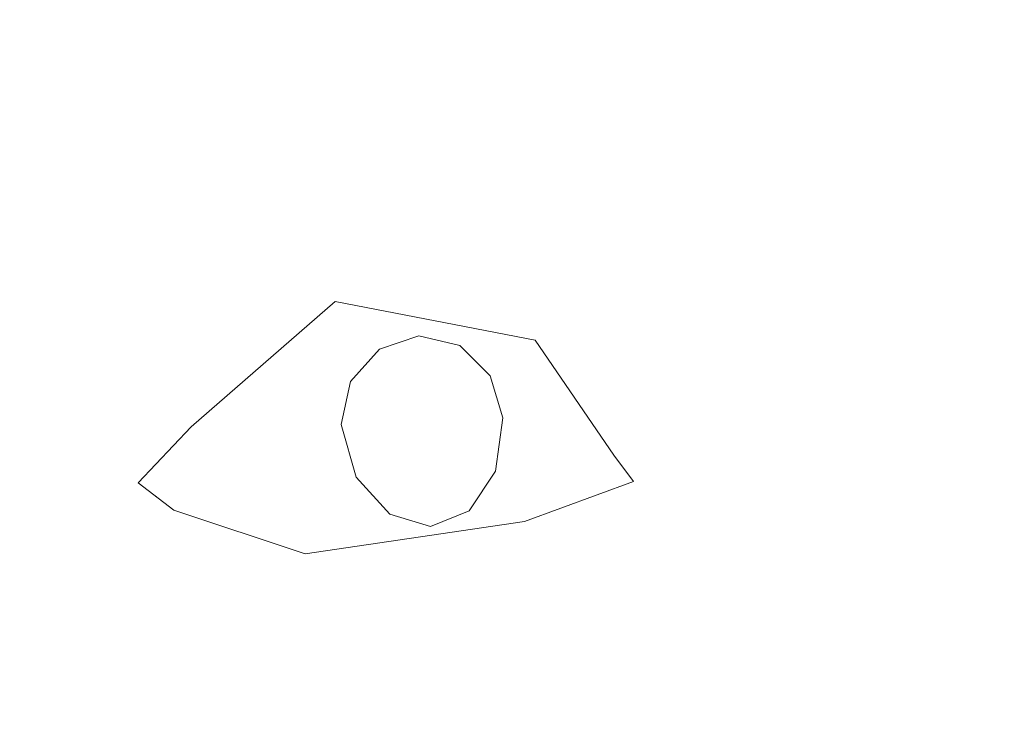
# Model space of a CAD drawing. Header units: millimetres. Extents: x 0 to 650, y -1 to 707.
# Tile 310 of 348: x 505.856 to 506.349, y 459.221 to 459.576. Entities that reach past the tile are written whole.
import ezdxf
from ezdxf.xclip import XClip

# ---------------------------------------------------------------- set-up
doc = ezdxf.new("R2010")
doc.units = ezdxf.units.MM
doc.header["$MEASUREMENT"] = 0
doc.header["$XCLIPFRAME"] = 0
doc.linetypes.add('Wipeout_Contour', pattern=[1000, 0, -1000])
doc.layers.add('Interior - Mobiliário .ARQ', color=7, linetype='Continuous')

# ---------------------------------------------------------------- blocks, each defined once
blk = doc.blocks.new('Desenho_5_5', base_point=(26.09266, 442.80587))
at = {"color": 254, "linetype": 'Wipeout_Contour', "lineweight": 0, "ltscale": 2051.715042}
blk.add_wipeout([(506.34747, 459.70798), (506.3404, 459.5405), (506.3495, 459.70827)], dxfattribs=at).dxf.layer = 'Interior - Mobiliário .ARQ'
at = {"color": 254, "linetype": 'Wipeout_Contour', "lineweight": 0, "ltscale": 2051.155449}
blk.add_wipeout([(506.25959, 459.5524), (506.17311, 459.54761), (506.28042, 459.48996)], dxfattribs=at).dxf.layer = 'Interior - Mobiliário .ARQ'
at = {"color": 254, "linetype": 'Wipeout_Contour', "lineweight": 0, "ltscale": 2050.086602}
blk.add_wipeout([(506.11427, 459.4157), (506.15356, 459.35824), (506.16106, 459.36593)], dxfattribs=at).dxf.layer = 'Interior - Mobiliário .ARQ'
at = {"color": 254, "linetype": 'Wipeout_Contour', "lineweight": 0, "ltscale": 2050.344186}
blk.add_wipeout([(506.05337, 459.37425), (506.03719, 459.38614), (506.03502, 459.37347)], dxfattribs=at).dxf.layer = 'Interior - Mobiliário .ARQ'
at = {"color": 254, "linetype": 'Wipeout_Contour', "lineweight": 0, "ltscale": 2050.235556}
blk.add_wipeout([(506.17752, 459.32298), (506.2335, 459.30222), (506.23984, 459.36653)], dxfattribs=at).dxf.layer = 'Interior - Mobiliário .ARQ'
at = {"color": 254, "linetype": 'Wipeout_Contour', "lineweight": 0, "ltscale": 2049.780904}
blk.add_wipeout([(505.87139, 459.31909), (505.82811, 459.24111), (505.92686, 459.2743)], dxfattribs=at).dxf.layer = 'Interior - Mobiliário .ARQ'
at = {"color": 254, "linetype": 'Wipeout_Contour', "lineweight": 0, "ltscale": 2049.722331}
blk.add_wipeout([(505.97719, 459.22691), (506.04365, 459.03102), (506.1652, 459.05956)], dxfattribs=at).dxf.layer = 'Interior - Mobiliário .ARQ'
at = {"color": 254, "linetype": 'Wipeout_Contour', "lineweight": 0, "ltscale": 2051.00314}
blk.add_wipeout([(506.20277, 459.73679), (506.17311, 459.54761), (506.25959, 459.5524)], dxfattribs=at).dxf.layer = 'Interior - Mobiliário .ARQ'
at = {"color": 254, "linetype": 'Wipeout_Contour', "lineweight": 0, "ltscale": 2050.808219}
blk.add_wipeout([(506.28042, 459.48996), (506.24244, 459.47619), (506.28029, 459.44461)], dxfattribs=at).dxf.layer = 'Interior - Mobiliário .ARQ'
at = {"color": 254, "linetype": 'Wipeout_Contour', "lineweight": 0, "ltscale": 2049.968544}
blk.add_wipeout([(505.81732, 459.37558), (505.81678, 459.30487), (505.87139, 459.31909)], dxfattribs=at).dxf.layer = 'Interior - Mobiliário .ARQ'
at = {"color": 254, "linetype": 'Wipeout_Contour', "lineweight": 0, "ltscale": 2050.86244}
blk.add_wipeout([(506.0386, 459.36085), (506.05337, 459.37425), (506.03502, 459.37347)], dxfattribs=at).dxf.layer = 'Interior - Mobiliário .ARQ'
at = {"color": 254, "linetype": 'Wipeout_Contour', "lineweight": 0, "ltscale": 2051.085676}
blk.add_wipeout([(506.23984, 459.36653), (506.19729, 459.3633), (506.17752, 459.32298)], dxfattribs=at).dxf.layer = 'Interior - Mobiliário .ARQ'
at = {"color": 254, "linetype": 'Wipeout_Contour', "lineweight": 0, "ltscale": 2050.08876}
blk.add_wipeout([(505.91575, 459.34428), (505.92686, 459.2743), (505.93362, 459.33071)], dxfattribs=at).dxf.layer = 'Interior - Mobiliário .ARQ'
at = {"color": 254, "linetype": 'Wipeout_Contour', "lineweight": 0, "ltscale": 2051.109088}
blk.add_wipeout([(506.3404, 459.5405), (506.25959, 459.5524), (506.33954, 459.48746)], dxfattribs=at).dxf.layer = 'Interior - Mobiliário .ARQ'
at = {"color": 254, "linetype": 'Wipeout_Contour', "lineweight": 0, "ltscale": 2050.931094}
blk.add_wipeout([(506.15532, 459.47032), (506.24244, 459.47619), (506.16822, 459.50617)], dxfattribs=at).dxf.layer = 'Interior - Mobiliário .ARQ'
at = {"color": 254, "linetype": 'Wipeout_Contour', "lineweight": 0, "ltscale": 2049.890172}
blk.add_wipeout([(505.81732, 459.37558), (505.88458, 459.42489), (505.87309, 459.4505)], dxfattribs=at).dxf.layer = 'Interior - Mobiliário .ARQ'
at = {"color": 254, "linetype": 'Wipeout_Contour', "lineweight": 0, "ltscale": 2050.64608}
blk.add_wipeout([(506.16106, 459.36593), (506.1816, 459.40638), (506.13725, 459.44744)], dxfattribs=at).dxf.layer = 'Interior - Mobiliário .ARQ'
at = {"color": 254, "linetype": 'Wipeout_Contour', "lineweight": 0, "ltscale": 2050.1403}
blk.add_wipeout([(505.93611, 459.37619), (505.91575, 459.34428), (505.94227, 459.37233)], dxfattribs=at).dxf.layer = 'Interior - Mobiliário .ARQ'
at = {"color": 254, "linetype": 'Wipeout_Contour', "lineweight": 0, "ltscale": 2050.233133}
blk.add_wipeout([(506.04665, 459.35196), (506.05337, 459.37425), (506.0386, 459.36085)], dxfattribs=at).dxf.layer = 'Interior - Mobiliário .ARQ'
at = {"color": 254, "linetype": 'Wipeout_Contour', "lineweight": 0, "ltscale": 2049.51956}
blk.add_wipeout([(505.9993, 459.30872), (505.93362, 459.33071), (505.99526, 459.30496)], dxfattribs=at).dxf.layer = 'Interior - Mobiliário .ARQ'
at = {"color": 254, "linetype": 'Wipeout_Contour', "lineweight": 0, "ltscale": 2051.047314}
blk.add_wipeout([(506.33954, 459.48746), (506.25959, 459.5524), (506.28042, 459.48996)], dxfattribs=at).dxf.layer = 'Interior - Mobiliário .ARQ'
at = {"color": 254, "linetype": 'Wipeout_Contour', "lineweight": 0, "ltscale": 2051.228636}
blk.add_wipeout([(506.17311, 459.54761), (506.16822, 459.50617), (506.24244, 459.47619)], dxfattribs=at).dxf.layer = 'Interior - Mobiliário .ARQ'
at = {"color": 254, "linetype": 'Wipeout_Contour', "lineweight": 0, "ltscale": 2050.746437}
blk.add_wipeout([(506.13725, 459.44744), (506.11294, 459.42071), (506.16106, 459.36593)], dxfattribs=at).dxf.layer = 'Interior - Mobiliário .ARQ'
at = {"color": 254, "linetype": 'Wipeout_Contour', "lineweight": 0, "ltscale": 2050.031118}
blk.add_wipeout([(505.92846, 459.39479), (505.88458, 459.42489), (505.90659, 459.37422)], dxfattribs=at).dxf.layer = 'Interior - Mobiliário .ARQ'
at = {"color": 254, "linetype": 'Wipeout_Contour', "lineweight": 0, "ltscale": 2049.943454}
blk.add_wipeout([(506.05337, 459.37425), (506.04665, 459.35196), (506.05642, 459.34896)], dxfattribs=at).dxf.layer = 'Interior - Mobiliário .ARQ'
at = {"color": 254, "linetype": 'Wipeout_Contour', "lineweight": 0, "ltscale": 2049.791539}
blk.add_wipeout([(505.87139, 459.31909), (505.92686, 459.2743), (505.91575, 459.34428)], dxfattribs=at).dxf.layer = 'Interior - Mobiliário .ARQ'
at = {"color": 254, "linetype": 'Wipeout_Contour', "lineweight": 0, "ltscale": 2049.820064}
blk.add_wipeout([(506.10891, 459.29677), (506.10763, 459.31962), (505.99526, 459.30496)], dxfattribs=at).dxf.layer = 'Interior - Mobiliário .ARQ'
at = {"color": 254, "linetype": 'Wipeout_Contour', "lineweight": 0, "ltscale": 2051.753324}
blk.add_wipeout([(506.20277, 459.73679), (506.25959, 459.5524), (506.34747, 459.70798)], dxfattribs=at).dxf.layer = 'Interior - Mobiliário .ARQ'
at = {"color": 254, "linetype": 'Wipeout_Contour', "lineweight": 0, "ltscale": 2050.718687}
blk.add_wipeout([(506.28042, 459.48996), (506.17311, 459.54761), (506.24244, 459.47619)], dxfattribs=at).dxf.layer = 'Interior - Mobiliário .ARQ'
at = {"color": 254, "linetype": 'Wipeout_Contour', "lineweight": 0, "ltscale": 2049.725472}
blk.add_wipeout([(505.90659, 459.37422), (505.87139, 459.31909), (505.91575, 459.34428)], dxfattribs=at).dxf.layer = 'Interior - Mobiliário .ARQ'
at = {"color": 254, "linetype": 'Wipeout_Contour', "lineweight": 0, "ltscale": 2050.306334}
blk.add_wipeout([(506.05337, 459.37425), (506.05642, 459.34896), (506.06571, 459.35276)], dxfattribs=at).dxf.layer = 'Interior - Mobiliário .ARQ'
at = {"color": 254, "linetype": 'Wipeout_Contour', "lineweight": 0, "ltscale": 2050.713157}
blk.add_wipeout([(505.99526, 459.30496), (505.99276, 459.26304), (506.10891, 459.29677)], dxfattribs=at).dxf.layer = 'Interior - Mobiliário .ARQ'
at = {"color": 254, "linetype": 'Wipeout_Contour', "lineweight": 0, "ltscale": 2050.814077}
blk.add_wipeout([(506.25959, 459.5524), (506.3404, 459.5405), (506.34747, 459.70798)], dxfattribs=at).dxf.layer = 'Interior - Mobiliário .ARQ'
at = {"color": 254, "linetype": 'Wipeout_Contour', "lineweight": 0, "ltscale": 2051.149804}
blk.add_wipeout([(506.28029, 459.44461), (506.33772, 459.44283), (506.28042, 459.48996)], dxfattribs=at).dxf.layer = 'Interior - Mobiliário .ARQ'
at = {"color": 254, "linetype": 'Wipeout_Contour', "lineweight": 0, "ltscale": 2049.805137}
blk.add_wipeout([(505.94227, 459.37233), (505.91575, 459.34428), (505.93362, 459.33071)], dxfattribs=at).dxf.layer = 'Interior - Mobiliário .ARQ'
at = {"color": 254, "linetype": 'Wipeout_Contour', "lineweight": 0, "ltscale": 2050.217043}
blk.add_wipeout([(506.05337, 459.37425), (506.06571, 459.35276), (506.072, 459.36232)], dxfattribs=at).dxf.layer = 'Interior - Mobiliário .ARQ'
at = {"color": 254, "linetype": 'Wipeout_Contour', "lineweight": 0, "ltscale": 2050.154561}
blk.add_wipeout([(505.81678, 459.30487), (505.82811, 459.24111), (505.87139, 459.31909)], dxfattribs=at).dxf.layer = 'Interior - Mobiliário .ARQ'
at = {"color": 254, "linetype": 'Wipeout_Contour', "lineweight": 0, "ltscale": 2050.552022}
blk.add_wipeout([(505.99276, 459.26304), (505.97719, 459.22691), (506.09946, 459.25689)], dxfattribs=at).dxf.layer = 'Interior - Mobiliário .ARQ'
at = {"color": 254, "linetype": 'Wipeout_Contour', "lineweight": 0, "ltscale": 2051.117534}
blk.add_wipeout([(506.28042, 459.48996), (506.33772, 459.44283), (506.33954, 459.48746)], dxfattribs=at).dxf.layer = 'Interior - Mobiliário .ARQ'
at = {"color": 254, "linetype": 'Wipeout_Contour', "lineweight": 0, "ltscale": 2049.651017}
blk.add_wipeout([(505.93611, 459.37619), (505.92846, 459.39479), (505.90659, 459.37422)], dxfattribs=at).dxf.layer = 'Interior - Mobiliário .ARQ'
at = {"color": 254, "linetype": 'Wipeout_Contour', "lineweight": 0, "ltscale": 2050.384189}
blk.add_wipeout([(506.05337, 459.37425), (506.072, 459.36232), (506.0738, 459.37506)], dxfattribs=at).dxf.layer = 'Interior - Mobiliário .ARQ'
at = {"color": 254, "linetype": 'Wipeout_Contour', "lineweight": 0, "ltscale": 2049.656691}
blk.add_wipeout([(506.09946, 459.25689), (506.10891, 459.29677), (505.99276, 459.26304)], dxfattribs=at).dxf.layer = 'Interior - Mobiliário .ARQ'
at = {"color": 254, "linetype": 'Wipeout_Contour', "lineweight": 0, "ltscale": 2049.29466}
blk.add_wipeout([(505.80052, 458.96558), (505.90549, 459.02453), (505.82811, 459.24111)], dxfattribs=at).dxf.layer = 'Interior - Mobiliário .ARQ'
at = {"color": 254, "linetype": 'Wipeout_Contour', "lineweight": 0, "ltscale": 2051.517565}
blk.add_wipeout([(506.39614, 459.48631), (506.41867, 459.54738), (506.3404, 459.5405)], dxfattribs=at).dxf.layer = 'Interior - Mobiliário .ARQ'
at = {"color": 254, "linetype": 'Wipeout_Contour', "lineweight": 0, "ltscale": 2050.395008}
blk.add_wipeout([(506.23984, 459.36653), (506.28745, 459.37723), (506.28029, 459.44461)], dxfattribs=at).dxf.layer = 'Interior - Mobiliário .ARQ'
at = {"color": 254, "linetype": 'Wipeout_Contour', "lineweight": 0, "ltscale": 2049.858143}
blk.add_wipeout([(506.05337, 459.37425), (506.0738, 459.37506), (506.07072, 459.38758)], dxfattribs=at).dxf.layer = 'Interior - Mobiliário .ARQ'
at = {"color": 254, "linetype": 'Wipeout_Contour', "lineweight": 0, "ltscale": 2050.493265}
blk.add_wipeout([(505.90659, 459.37422), (505.91575, 459.34428), (505.93611, 459.37619)], dxfattribs=at).dxf.layer = 'Interior - Mobiliário .ARQ'
at = {"color": 254, "linetype": 'Wipeout_Contour', "lineweight": 0, "ltscale": 2050.827951}
blk.add_wipeout([(506.16896, 459.33702), (506.10763, 459.31962), (506.10891, 459.29677)], dxfattribs=at).dxf.layer = 'Interior - Mobiliário .ARQ'
at = {"color": 254, "linetype": 'Wipeout_Contour', "lineweight": 0, "ltscale": 2049.505438}
blk.add_wipeout([(505.99526, 459.30496), (505.92686, 459.2743), (505.99276, 459.26304)], dxfattribs=at).dxf.layer = 'Interior - Mobiliário .ARQ'
at = {"color": 254, "linetype": 'Wipeout_Contour', "lineweight": 0, "ltscale": 2049.895609}
blk.add_wipeout([(505.82811, 459.24111), (505.90549, 459.02453), (505.97719, 459.22691)], dxfattribs=at).dxf.layer = 'Interior - Mobiliário .ARQ'
at = {"color": 254, "linetype": 'Wipeout_Contour', "lineweight": 0, "ltscale": 2051.352721}
blk.add_wipeout([(506.33954, 459.48746), (506.39614, 459.48631), (506.3404, 459.5405)], dxfattribs=at).dxf.layer = 'Interior - Mobiliário .ARQ'
at = {"color": 254, "linetype": 'Wipeout_Contour', "lineweight": 0, "ltscale": 2051.363227}
blk.add_wipeout([(506.28029, 459.44461), (506.23667, 459.4236), (506.23984, 459.36653)], dxfattribs=at).dxf.layer = 'Interior - Mobiliário .ARQ'
at = {"color": 254, "linetype": 'Wipeout_Contour', "lineweight": 0, "ltscale": 2050.427968}
blk.add_wipeout([(506.05337, 459.37425), (506.07072, 459.38758), (506.06337, 459.39655)], dxfattribs=at).dxf.layer = 'Interior - Mobiliário .ARQ'
at = {"color": 254, "linetype": 'Wipeout_Contour', "lineweight": 0, "ltscale": 2050.305411}
blk.add_wipeout([(506.10891, 459.29677), (506.17752, 459.32298), (506.16896, 459.33702)], dxfattribs=at).dxf.layer = 'Interior - Mobiliário .ARQ'
at = {"color": 254, "linetype": 'Wipeout_Contour', "lineweight": 0, "ltscale": 2050.33208}
blk.add_wipeout([(505.93362, 459.33071), (505.92686, 459.2743), (505.99526, 459.30496)], dxfattribs=at).dxf.layer = 'Interior - Mobiliário .ARQ'
at = {"color": 254, "linetype": 'Wipeout_Contour', "lineweight": 0, "ltscale": 2049.307755}
blk.add_wipeout([(505.90549, 459.02453), (506.04365, 459.03102), (505.97719, 459.22691)], dxfattribs=at).dxf.layer = 'Interior - Mobiliário .ARQ'
at = {"color": 254, "linetype": 'Wipeout_Contour', "lineweight": 0, "ltscale": 2051.361582}
blk.add_wipeout([(506.3404, 459.5405), (506.41867, 459.54738), (506.50411, 459.72728)], dxfattribs=at).dxf.layer = 'Interior - Mobiliário .ARQ'
at = {"color": 254, "linetype": 'Wipeout_Contour', "lineweight": 0, "ltscale": 2050.75247}
blk.add_wipeout([(506.15532, 459.47032), (506.23667, 459.4236), (506.28029, 459.44461)], dxfattribs=at).dxf.layer = 'Interior - Mobiliário .ARQ'
at = {"color": 254, "linetype": 'Wipeout_Contour', "lineweight": 0, "ltscale": 2051.030671}
blk.add_wipeout([(506.05337, 459.37425), (506.06337, 459.39655), (506.05353, 459.39947)], dxfattribs=at).dxf.layer = 'Interior - Mobiliário .ARQ'
at = {"color": 254, "linetype": 'Wipeout_Contour', "lineweight": 0, "ltscale": 2050.657867}
blk.add_wipeout([(506.28512, 459.33543), (506.28745, 459.37723), (506.23984, 459.36653)], dxfattribs=at).dxf.layer = 'Interior - Mobiliário .ARQ'
at = {"color": 254, "linetype": 'Wipeout_Contour', "lineweight": 0, "ltscale": 2049.546536}
blk.add_wipeout([(505.82811, 459.24111), (505.97719, 459.22691), (505.92686, 459.2743)], dxfattribs=at).dxf.layer = 'Interior - Mobiliário .ARQ'
at = {"color": 254, "linetype": 'Wipeout_Contour', "lineweight": 0, "ltscale": 2052.301067}
blk.add_wipeout([(506.35143, 459.70785), (506.3404, 459.5405), (506.50411, 459.72728)], dxfattribs=at).dxf.layer = 'Interior - Mobiliário .ARQ'
at = {"color": 254, "linetype": 'Wipeout_Contour', "lineweight": 0, "ltscale": 2051.002757}
blk.add_wipeout([(506.28029, 459.44461), (506.24244, 459.47619), (506.15532, 459.47032)], dxfattribs=at).dxf.layer = 'Interior - Mobiliário .ARQ'
at = {"color": 254, "linetype": 'Wipeout_Contour', "lineweight": 0, "ltscale": 2050.275671}
blk.add_wipeout([(506.05337, 459.37425), (506.05353, 459.39947), (506.04406, 459.39567)], dxfattribs=at).dxf.layer = 'Interior - Mobiliário .ARQ'
at = {"color": 254, "linetype": 'Wipeout_Contour', "lineweight": 0, "ltscale": 2051.027967}
blk.add_wipeout([(506.23984, 459.36653), (506.2335, 459.30222), (506.28512, 459.33543)], dxfattribs=at).dxf.layer = 'Interior - Mobiliário .ARQ'
at = {"color": 254, "linetype": 'Wipeout_Contour', "lineweight": 0, "ltscale": 2049.919137}
blk.add_wipeout([(505.92686, 459.2743), (505.97719, 459.22691), (505.99276, 459.26304)], dxfattribs=at).dxf.layer = 'Interior - Mobiliário .ARQ'
at = {"color": 254, "linetype": 'Wipeout_Contour', "lineweight": 0, "ltscale": 2050.2599}
blk.add_wipeout([(505.99306, 459.45588), (506.13725, 459.44744), (506.15532, 459.47032)], dxfattribs=at).dxf.layer = 'Interior - Mobiliário .ARQ'
at = {"color": 254, "linetype": 'Wipeout_Contour', "lineweight": 0, "ltscale": 2050.607692}
blk.add_wipeout([(506.1816, 459.40638), (506.19729, 459.3633), (506.23984, 459.36653)], dxfattribs=at).dxf.layer = 'Interior - Mobiliário .ARQ'
at = {"color": 254, "linetype": 'Wipeout_Contour', "lineweight": 0, "ltscale": 2050.470309}
blk.add_wipeout([(506.05337, 459.37425), (506.04406, 459.39567), (506.03719, 459.38614)], dxfattribs=at).dxf.layer = 'Interior - Mobiliário .ARQ'
at = {"color": 254, "linetype": 'Wipeout_Contour', "lineweight": 0, "ltscale": 2051.439516}
blk.add_wipeout([(506.33605, 459.38896), (506.28745, 459.37723), (506.28512, 459.33543)], dxfattribs=at).dxf.layer = 'Interior - Mobiliário .ARQ'
at = {"color": 254, "linetype": 'Wipeout_Contour', "lineweight": 0, "ltscale": 2050.535936}
blk.add_wipeout([(506.09946, 459.25689), (506.2335, 459.30222), (506.17752, 459.32298)], dxfattribs=at).dxf.layer = 'Interior - Mobiliário .ARQ'
at = {"color": 254, "linetype": 'Wipeout_Contour', "lineweight": 0, "ltscale": 2050.807721}
blk.add_wipeout([(506.15532, 459.47032), (505.98421, 459.49339), (505.99306, 459.45588)], dxfattribs=at).dxf.layer = 'Interior - Mobiliário .ARQ'
at = {"color": 254, "linetype": 'Wipeout_Contour', "lineweight": 0, "ltscale": 2050.595523}
blk.add_wipeout([(506.23984, 459.36653), (506.23667, 459.4236), (506.1816, 459.40638)], dxfattribs=at).dxf.layer = 'Interior - Mobiliário .ARQ'
at = {"color": 254, "linetype": 'Wipeout_Contour', "lineweight": 0, "ltscale": 2050.405063}
blk.add_wipeout([(506.33605, 459.38896), (506.28512, 459.33543), (506.33343, 459.34698)], dxfattribs=at).dxf.layer = 'Interior - Mobiliário .ARQ'
at = {"color": 254, "linetype": 'Wipeout_Contour', "lineweight": 0, "ltscale": 2050.72637}
blk.add_wipeout([(506.17752, 459.32298), (506.10891, 459.29677), (506.09946, 459.25689)], dxfattribs=at).dxf.layer = 'Interior - Mobiliário .ARQ'
at = {"color": 254, "linetype": 'Wipeout_Contour', "lineweight": 0, "ltscale": 2050.146497}
blk.add_wipeout([(505.92846, 459.39479), (505.99306, 459.45588), (505.98421, 459.49339)], dxfattribs=at).dxf.layer = 'Interior - Mobiliário .ARQ'
at = {"color": 254, "linetype": 'Wipeout_Contour', "lineweight": 0, "ltscale": 2051.030914}
blk.add_wipeout([(506.33605, 459.38896), (506.33772, 459.44283), (506.28029, 459.44461)], dxfattribs=at).dxf.layer = 'Interior - Mobiliário .ARQ'
at = {"color": 254, "linetype": 'Wipeout_Contour', "lineweight": 0, "ltscale": 2050.635986}
blk.add_wipeout([(506.16896, 459.33702), (506.17752, 459.32298), (506.19729, 459.3633)], dxfattribs=at).dxf.layer = 'Interior - Mobiliário .ARQ'
at = {"color": 254, "linetype": 'Wipeout_Contour', "lineweight": 0, "ltscale": 2051.198145}
blk.add_wipeout([(506.28512, 459.33543), (506.2679, 459.16932), (506.33343, 459.34698)], dxfattribs=at).dxf.layer = 'Interior - Mobiliário .ARQ'
at = {"color": 254, "linetype": 'Wipeout_Contour', "lineweight": 0, "ltscale": 2050.34288}
blk.add_wipeout([(505.99526, 459.30496), (506.10887, 459.32502), (505.9993, 459.30872)], dxfattribs=at).dxf.layer = 'Interior - Mobiliário .ARQ'
at = {"color": 254, "linetype": 'Wipeout_Contour', "lineweight": 0, "ltscale": 2049.760029}
blk.add_wipeout([(506.1652, 459.05956), (506.18917, 459.10346), (506.09946, 459.25689)], dxfattribs=at).dxf.layer = 'Interior - Mobiliário .ARQ'
at = {"color": 254, "linetype": 'Wipeout_Contour', "lineweight": 0, "ltscale": 2050.146821}
blk.add_wipeout([(505.88458, 459.42489), (505.92846, 459.39479), (505.98421, 459.49339)], dxfattribs=at).dxf.layer = 'Interior - Mobiliário .ARQ'
at = {"color": 254, "linetype": 'Wipeout_Contour', "lineweight": 0, "ltscale": 2050.500163}
blk.add_wipeout([(506.11294, 459.42071), (506.13725, 459.44744), (505.99306, 459.45588)], dxfattribs=at).dxf.layer = 'Interior - Mobiliário .ARQ'
at = {"color": 254, "linetype": 'Wipeout_Contour', "lineweight": 0, "ltscale": 2051.040099}
blk.add_wipeout([(506.28029, 459.44461), (506.28745, 459.37723), (506.33605, 459.38896)], dxfattribs=at).dxf.layer = 'Interior - Mobiliário .ARQ'
at = {"color": 254, "linetype": 'Wipeout_Contour', "lineweight": 0, "ltscale": 2050.155924}
blk.add_wipeout([(506.2679, 459.16932), (506.31858, 459.18079), (506.33343, 459.34698)], dxfattribs=at).dxf.layer = 'Interior - Mobiliário .ARQ'
at = {"color": 254, "linetype": 'Wipeout_Contour', "lineweight": 0, "ltscale": 2049.929356}
blk.add_wipeout([(506.2335, 459.30222), (506.18917, 459.10346), (506.22116, 459.13042)], dxfattribs=at).dxf.layer = 'Interior - Mobiliário .ARQ'
at = {"color": 254, "linetype": 'Wipeout_Contour', "lineweight": 0, "ltscale": 2050.167538}
blk.add_wipeout([(506.09946, 459.25689), (505.97719, 459.22691), (506.1652, 459.05956)], dxfattribs=at).dxf.layer = 'Interior - Mobiliário .ARQ'
at = {"color": 254, "linetype": 'Wipeout_Contour', "lineweight": 0, "ltscale": 2050.495011}
blk.add_wipeout([(505.98421, 459.49339), (506.15532, 459.47032), (506.16822, 459.50617)], dxfattribs=at).dxf.layer = 'Interior - Mobiliário .ARQ'
at = {"color": 254, "linetype": 'Wipeout_Contour', "lineweight": 0, "ltscale": 2051.256132}
blk.add_wipeout([(506.33954, 459.48746), (506.33772, 459.44283), (506.3965, 459.44094)], dxfattribs=at).dxf.layer = 'Interior - Mobiliário .ARQ'
at = {"color": 254, "linetype": 'Wipeout_Contour', "lineweight": 0, "ltscale": 2050.719782}
blk.add_wipeout([(505.99306, 459.45588), (506.01012, 459.43751), (506.11294, 459.42071)], dxfattribs=at).dxf.layer = 'Interior - Mobiliário .ARQ'
at = {"color": 254, "linetype": 'Wipeout_Contour', "lineweight": 0, "ltscale": 2050.587177}
blk.add_wipeout([(506.38706, 459.37408), (506.33343, 459.34698), (506.38493, 459.33228)], dxfattribs=at).dxf.layer = 'Interior - Mobiliário .ARQ'
at = {"color": 254, "linetype": 'Wipeout_Contour', "lineweight": 0, "ltscale": 2050.390218}
blk.add_wipeout([(506.2335, 459.30222), (506.09946, 459.25689), (506.18917, 459.10346)], dxfattribs=at).dxf.layer = 'Interior - Mobiliário .ARQ'
at = {"color": 254, "linetype": 'Wipeout_Contour', "lineweight": 0, "ltscale": 2050.815111}
blk.add_wipeout([(506.16822, 459.50617), (505.96685, 459.53126), (505.98421, 459.49339)], dxfattribs=at).dxf.layer = 'Interior - Mobiliário .ARQ'
at = {"color": 254, "linetype": 'Wipeout_Contour', "lineweight": 0, "ltscale": 2051.243806}
blk.add_wipeout([(506.33954, 459.48746), (506.3965, 459.44094), (506.39614, 459.48631)], dxfattribs=at).dxf.layer = 'Interior - Mobiliário .ARQ'
at = {"color": 254, "linetype": 'Wipeout_Contour', "lineweight": 0, "ltscale": 2050.775422}
blk.add_wipeout([(506.1816, 459.40638), (506.23667, 459.4236), (506.15532, 459.47032)], dxfattribs=at).dxf.layer = 'Interior - Mobiliário .ARQ'
at = {"color": 254, "linetype": 'Wipeout_Contour', "lineweight": 0, "ltscale": 2051.461363}
blk.add_wipeout([(506.33605, 459.38896), (506.33343, 459.34698), (506.38706, 459.37408)], dxfattribs=at).dxf.layer = 'Interior - Mobiliário .ARQ'
at = {"color": 254, "linetype": 'Wipeout_Contour', "lineweight": 0, "ltscale": 2051.019789}
blk.add_wipeout([(506.2335, 459.30222), (506.22116, 459.13042), (506.28512, 459.33543)], dxfattribs=at).dxf.layer = 'Interior - Mobiliário .ARQ'
at = {"color": 254, "linetype": 'Wipeout_Contour', "lineweight": 0, "ltscale": 2050.266592}
blk.add_wipeout([(506.38493, 459.33228), (506.31858, 459.18079), (506.37057, 459.16608)], dxfattribs=at).dxf.layer = 'Interior - Mobiliário .ARQ'
at = {"color": 254, "linetype": 'Wipeout_Contour', "lineweight": 0, "ltscale": 2050.34801}
blk.add_wipeout([(505.87309, 459.4505), (505.88458, 459.42489), (505.96685, 459.53126)], dxfattribs=at).dxf.layer = 'Interior - Mobiliário .ARQ'
at = {"color": 254, "linetype": 'Wipeout_Contour', "lineweight": 0, "ltscale": 2050.905788}
blk.add_wipeout([(506.15532, 459.47032), (506.13725, 459.44744), (506.1816, 459.40638)], dxfattribs=at).dxf.layer = 'Interior - Mobiliário .ARQ'
at = {"color": 254, "linetype": 'Wipeout_Contour', "lineweight": 0, "ltscale": 2051.242689}
blk.add_wipeout([(506.38706, 459.37408), (506.3965, 459.44094), (506.33772, 459.44283)], dxfattribs=at).dxf.layer = 'Interior - Mobiliário .ARQ'
at = {"color": 254, "linetype": 'Wipeout_Contour', "lineweight": 0, "ltscale": 2051.328204}
blk.add_wipeout([(506.33343, 459.34698), (506.31858, 459.18079), (506.38493, 459.33228)], dxfattribs=at).dxf.layer = 'Interior - Mobiliário .ARQ'
at = {"color": 254, "linetype": 'Wipeout_Contour', "lineweight": 0, "ltscale": 2050.122045}
blk.add_wipeout([(506.28512, 459.33543), (506.22116, 459.13042), (506.2679, 459.16932)], dxfattribs=at).dxf.layer = 'Interior - Mobiliário .ARQ'
at = {"color": 254, "linetype": 'Wipeout_Contour', "lineweight": 0, "ltscale": 2050.209585}
blk.add_wipeout([(505.96685, 459.53126), (505.88458, 459.42489), (505.98421, 459.49339)], dxfattribs=at).dxf.layer = 'Interior - Mobiliário .ARQ'
at = {"color": 254, "linetype": 'Wipeout_Contour', "lineweight": 0, "ltscale": 2051.252375}
blk.add_wipeout([(506.33772, 459.44283), (506.33605, 459.38896), (506.38706, 459.37408)], dxfattribs=at).dxf.layer = 'Interior - Mobiliário .ARQ'
at = {"color": 254, "linetype": 'Wipeout_Contour', "lineweight": 0, "ltscale": 2050.319217}
blk.add_wipeout([(506.19729, 459.3633), (506.1816, 459.40638), (506.16106, 459.36593)], dxfattribs=at).dxf.layer = 'Interior - Mobiliário .ARQ'
at = {"color": 254, "linetype": 'Wipeout_Contour', "lineweight": 0, "ltscale": 2050.562755}
blk.add_wipeout([(505.86324, 459.50279), (505.87309, 459.4505), (505.9688, 459.57181)], dxfattribs=at).dxf.layer = 'Interior - Mobiliário .ARQ'
at = {"color": 254, "linetype": 'Wipeout_Contour', "lineweight": 0, "ltscale": 2050.38957}
blk.add_wipeout([(506.01012, 459.43751), (505.92846, 459.39479), (505.93611, 459.37619)], dxfattribs=at).dxf.layer = 'Interior - Mobiliário .ARQ'
at = {"color": 254, "linetype": 'Wipeout_Contour', "lineweight": 0, "ltscale": 2050.92636}
blk.add_wipeout([(506.16106, 459.36593), (506.17571, 459.34851), (506.19729, 459.3633)], dxfattribs=at).dxf.layer = 'Interior - Mobiliário .ARQ'
at = {"color": 254, "linetype": 'Wipeout_Contour', "lineweight": 0, "ltscale": 2050.160382}
blk.add_wipeout([(505.9688, 459.57181), (505.87309, 459.4505), (505.96685, 459.53126)], dxfattribs=at).dxf.layer = 'Interior - Mobiliário .ARQ'
at = {"color": 254, "linetype": 'Wipeout_Contour', "lineweight": 0, "ltscale": 2050.609715}
blk.add_wipeout([(506.1635, 459.3449), (506.17571, 459.34851), (506.16106, 459.36593)], dxfattribs=at).dxf.layer = 'Interior - Mobiliário .ARQ'
at = {"color": 254, "linetype": 'Wipeout_Contour', "lineweight": 0, "ltscale": 2050.880277}
blk.add_wipeout([(505.99201, 459.71794), (505.9688, 459.57181), (506.17311, 459.54761)], dxfattribs=at).dxf.layer = 'Interior - Mobiliário .ARQ'
at = {"color": 254, "linetype": 'Wipeout_Contour', "lineweight": 0, "ltscale": 2049.581264}
blk.add_wipeout([(505.87309, 459.4505), (505.86324, 459.50279), (505.81482, 459.4542)], dxfattribs=at).dxf.layer = 'Interior - Mobiliário .ARQ'
at = {"color": 254, "linetype": 'Wipeout_Contour', "lineweight": 0, "ltscale": 2050.235032}
blk.add_wipeout([(505.99306, 459.45588), (505.92846, 459.39479), (506.01012, 459.43751)], dxfattribs=at).dxf.layer = 'Interior - Mobiliário .ARQ'
at = {"color": 254, "linetype": 'Wipeout_Contour', "lineweight": 0, "ltscale": 2051.122272}
blk.add_wipeout([(506.17311, 459.54761), (506.20277, 459.73679), (505.99201, 459.71794)], dxfattribs=at).dxf.layer = 'Interior - Mobiliário .ARQ'
at = {"color": 254, "linetype": 'Wipeout_Contour', "lineweight": 0, "ltscale": 2050.638357}
blk.add_wipeout([(505.81482, 459.4542), (505.81732, 459.37558), (505.87309, 459.4505)], dxfattribs=at).dxf.layer = 'Interior - Mobiliário .ARQ'
at = {"color": 254, "linetype": 'Wipeout_Contour', "lineweight": 0, "ltscale": 2050.29647}
blk.add_wipeout([(506.01012, 459.43751), (505.94227, 459.37233), (506.01427, 459.43502)], dxfattribs=at).dxf.layer = 'Interior - Mobiliário .ARQ'
at = {"color": 254, "linetype": 'Wipeout_Contour', "lineweight": 0, "ltscale": 2050.218686}
blk.add_wipeout([(505.99201, 459.71794), (505.86324, 459.50279), (505.9688, 459.57181)], dxfattribs=at).dxf.layer = 'Interior - Mobiliário .ARQ'
at = {"color": 254, "linetype": 'Wipeout_Contour', "lineweight": 0, "ltscale": 2050.161471}
blk.add_wipeout([(505.81732, 459.37558), (505.87139, 459.31909), (505.90659, 459.37422)], dxfattribs=at).dxf.layer = 'Interior - Mobiliário .ARQ'
at = {"color": 254, "linetype": 'Wipeout_Contour', "lineweight": 0, "ltscale": 2050.257288}
blk.add_wipeout([(505.94227, 459.37233), (505.93362, 459.33071), (505.9993, 459.30872)], dxfattribs=at).dxf.layer = 'Interior - Mobiliário .ARQ'
at = {"layer": 'Interior - Mobiliário .ARQ', "color": 7, "linetype": 'Continuous', "lineweight": 0}
blk.add_line((505.91575, 459.34428), (505.93362, 459.33071), dxfattribs=at)
at = {"color": 254, "linetype": 'Wipeout_Contour', "lineweight": 0, "ltscale": 2050.782524}
blk.add_wipeout([(505.88751, 459.61308), (505.86324, 459.50279), (505.99201, 459.71794)], dxfattribs=at).dxf.layer = 'Interior - Mobiliário .ARQ'
at = {"color": 254, "linetype": 'Wipeout_Contour', "lineweight": 0, "ltscale": 2050.004553}
blk.add_wipeout([(505.94227, 459.37233), (505.9993, 459.30872), (506.01427, 459.43502)], dxfattribs=at).dxf.layer = 'Interior - Mobiliário .ARQ'
at = {"color": 254, "linetype": 'Wipeout_Contour', "lineweight": 0, "ltscale": 2049.495064}
blk.add_wipeout([(505.90659, 459.37422), (505.88458, 459.42489), (505.81732, 459.37558)], dxfattribs=at).dxf.layer = 'Interior - Mobiliário .ARQ'
at = {"layer": 'Interior - Mobiliário .ARQ', "color": 7, "linetype": 'Continuous', "lineweight": 0}
blk.add_line((505.91575, 459.34428), (505.94227, 459.37233), dxfattribs=at)
at = {"color": 254, "linetype": 'Wipeout_Contour', "lineweight": 0, "ltscale": 2049.981507}
blk.add_wipeout([(505.81482, 459.4542), (505.86324, 459.50279), (505.88751, 459.61308)], dxfattribs=at).dxf.layer = 'Interior - Mobiliário .ARQ'
at = {"color": 254, "linetype": 'Wipeout_Contour', "lineweight": 0, "ltscale": 2050.512706}
blk.add_wipeout([(505.96685, 459.53126), (506.16822, 459.50617), (506.17311, 459.54761)], dxfattribs=at).dxf.layer = 'Interior - Mobiliário .ARQ'
at = {"color": 254, "linetype": 'Wipeout_Contour', "lineweight": 0, "ltscale": 7517.595293}
blk.add_wipeout([(505.9993, 459.30872), (506.10887, 459.32502), (506.09126, 459.3455), (506.08127, 459.33032), (506.06192, 459.32241), (506.04157, 459.32865), (506.02481, 459.34717), (506.01734, 459.37347), (506.02199, 459.39496), (506.03554, 459.41028), (506.01427, 459.43502)], dxfattribs=at).dxf.layer = 'Interior - Mobiliário .ARQ'
at = {"layer": 'Interior - Mobiliário .ARQ', "color": 7, "linetype": 'Continuous', "lineweight": 0}
blk.add_line((505.93362, 459.33071), (505.9993, 459.30872), dxfattribs=at)
at = {"color": 254, "linetype": 'Wipeout_Contour', "lineweight": 0, "ltscale": 2050.771605}
blk.add_wipeout([(505.88751, 459.61308), (505.80788, 459.5849), (505.81482, 459.4542)], dxfattribs=at).dxf.layer = 'Interior - Mobiliário .ARQ'
at = {"color": 254, "linetype": 'Wipeout_Contour', "lineweight": 0, "ltscale": 2050.989096}
blk.add_wipeout([(506.17311, 459.54761), (505.9688, 459.57181), (505.96685, 459.53126)], dxfattribs=at).dxf.layer = 'Interior - Mobiliário .ARQ'
at = {"color": 254, "linetype": 'Wipeout_Contour', "lineweight": 0, "ltscale": 6151.308797}
blk.add_wipeout([(506.11427, 459.4157), (506.01427, 459.43502), (506.03554, 459.41028), (506.05616, 459.41781), (506.07662, 459.41297), (506.09185, 459.39782), (506.09814, 459.37679), (506.09437, 459.35023), (506.10887, 459.32502)], dxfattribs=at).dxf.layer = 'Interior - Mobiliário .ARQ'
at = {"layer": 'Interior - Mobiliário .ARQ', "color": 7, "linetype": 'Continuous', "lineweight": 0}
blk.add_line((506.01427, 459.43502), (505.94227, 459.37233), dxfattribs=at)
at = {"color": 254, "linetype": 'Wipeout_Contour', "lineweight": 0, "ltscale": 2050.709438}
blk.add_wipeout([(506.15356, 459.35824), (506.11427, 459.4157), (506.10887, 459.32502)], dxfattribs=at).dxf.layer = 'Interior - Mobiliário .ARQ'
at = {"color": 254, "linetype": 'Wipeout_Contour', "lineweight": 0, "ltscale": 2050.136692}
blk.add_wipeout([(506.02481, 459.34717), (506.0386, 459.36085), (506.03502, 459.37347)], dxfattribs=at).dxf.layer = 'Interior - Mobiliário .ARQ'
at = {"color": 254, "linetype": 'Wipeout_Contour', "lineweight": 0, "ltscale": 2050.686988}
blk.add_wipeout([(506.03502, 459.37347), (506.01734, 459.37347), (506.02481, 459.34717)], dxfattribs=at).dxf.layer = 'Interior - Mobiliário .ARQ'
at = {"color": 254, "linetype": 'Wipeout_Contour', "lineweight": 0, "ltscale": 2050.33836}
blk.add_wipeout([(506.10887, 459.32502), (506.1635, 459.3449), (506.15356, 459.35824)], dxfattribs=at).dxf.layer = 'Interior - Mobiliário .ARQ'
at = {"layer": 'Interior - Mobiliário .ARQ', "color": 7, "linetype": 'Continuous', "lineweight": 0}
for p, q in [((506.11427, 459.4157), (506.15356, 459.35824)), ((506.15356, 459.35824), (506.1635, 459.3449)), ((506.1635, 459.3449), (506.10887, 459.32502))]:
    blk.add_line(p, q, dxfattribs=at)
at = {"color": 254, "linetype": 'Wipeout_Contour', "lineweight": 0, "ltscale": 2050.14255}
blk.add_wipeout([(506.03502, 459.37347), (506.03719, 459.38614), (506.02199, 459.39496)], dxfattribs=at).dxf.layer = 'Interior - Mobiliário .ARQ'
at = {"color": 254, "linetype": 'Wipeout_Contour', "lineweight": 0, "ltscale": 2050.162566}
blk.add_wipeout([(506.02199, 459.39496), (506.01734, 459.37347), (506.03502, 459.37347)], dxfattribs=at).dxf.layer = 'Interior - Mobiliário .ARQ'
at = {"color": 254, "linetype": 'Wipeout_Contour', "lineweight": 0, "ltscale": 2049.941701}
blk.add_wipeout([(506.0364, 459.41125), (506.02199, 459.39496), (506.03719, 459.38614)], dxfattribs=at).dxf.layer = 'Interior - Mobiliário .ARQ'
at = {"layer": 'Interior - Mobiliário .ARQ', "color": 7, "linetype": 'Continuous', "lineweight": 0}
blk.add_line((506.01734, 459.37347), (506.02199, 459.39496), dxfattribs=at)
at = {"color": 254, "linetype": 'Wipeout_Contour', "lineweight": 0, "ltscale": 2050.258647}
blk.add_wipeout([(506.05353, 459.39947), (506.05616, 459.41781), (506.0364, 459.41125)], dxfattribs=at).dxf.layer = 'Interior - Mobiliário .ARQ'
at = {"layer": 'Interior - Mobiliário .ARQ', "color": 7, "linetype": 'Continuous', "lineweight": 0}
blk.add_line((506.02199, 459.39496), (506.0364, 459.41125), dxfattribs=at)
at = {"color": 254, "linetype": 'Wipeout_Contour', "lineweight": 0, "ltscale": 2050.295339}
blk.add_wipeout([(506.05353, 459.39947), (506.06337, 459.39655), (506.07662, 459.41297)], dxfattribs=at).dxf.layer = 'Interior - Mobiliário .ARQ'
at = {"color": 254, "linetype": 'Wipeout_Contour', "lineweight": 0, "ltscale": 2050.910592}
blk.add_wipeout([(506.07662, 459.41297), (506.05616, 459.41781), (506.05353, 459.39947)], dxfattribs=at).dxf.layer = 'Interior - Mobiliário .ARQ'
at = {"layer": 'Interior - Mobiliário .ARQ', "color": 7, "linetype": 'Continuous', "lineweight": 0}
for p, q in [((506.11427, 459.4157), (506.01427, 459.43502)), ((506.0364, 459.41125), (506.05616, 459.41781))]:
    blk.add_line(p, q, dxfattribs=at)
at = {"color": 254, "linetype": 'Wipeout_Contour', "lineweight": 0, "ltscale": 2050.894805}
blk.add_wipeout([(506.06337, 459.39655), (506.07072, 459.38758), (506.09185, 459.39782)], dxfattribs=at).dxf.layer = 'Interior - Mobiliário .ARQ'
at = {"color": 254, "linetype": 'Wipeout_Contour', "lineweight": 0, "ltscale": 2050.225501}
blk.add_wipeout([(506.09185, 459.39782), (506.07662, 459.41297), (506.06337, 459.39655)], dxfattribs=at).dxf.layer = 'Interior - Mobiliário .ARQ'
at = {"color": 254, "linetype": 'Wipeout_Contour', "lineweight": 0, "ltscale": 2050.489914}
blk.add_wipeout([(506.07072, 459.38758), (506.0738, 459.37506), (506.09814, 459.37679)], dxfattribs=at).dxf.layer = 'Interior - Mobiliário .ARQ'
at = {"layer": 'Interior - Mobiliário .ARQ', "color": 7, "linetype": 'Continuous', "lineweight": 0}
blk.add_line((506.05616, 459.41781), (506.07662, 459.41297), dxfattribs=at)
at = {"color": 254, "linetype": 'Wipeout_Contour', "lineweight": 0, "ltscale": 2050.283702}
blk.add_wipeout([(506.09814, 459.37679), (506.09185, 459.39782), (506.07072, 459.38758)], dxfattribs=at).dxf.layer = 'Interior - Mobiliário .ARQ'
at = {"layer": 'Interior - Mobiliário .ARQ', "color": 7, "linetype": 'Continuous', "lineweight": 0}
blk.add_line((506.07662, 459.41297), (506.09185, 459.39782), dxfattribs=at)
at = {"color": 254, "linetype": 'Wipeout_Contour', "lineweight": 0, "ltscale": 2050.710979}
blk.add_wipeout([(506.0738, 459.37506), (506.072, 459.36232), (506.09437, 459.35023)], dxfattribs=at).dxf.layer = 'Interior - Mobiliário .ARQ'
at = {"color": 254, "linetype": 'Wipeout_Contour', "lineweight": 0, "ltscale": 2050.47561}
blk.add_wipeout([(506.09437, 459.35023), (506.09814, 459.37679), (506.0738, 459.37506)], dxfattribs=at).dxf.layer = 'Interior - Mobiliário .ARQ'
at = {"layer": 'Interior - Mobiliário .ARQ', "color": 7, "linetype": 'Continuous', "lineweight": 0}
blk.add_line((506.09185, 459.39782), (506.09814, 459.37679), dxfattribs=at)
at = {"color": 254, "linetype": 'Wipeout_Contour', "lineweight": 0, "ltscale": 2050.571633}
blk.add_wipeout([(506.072, 459.36232), (506.06571, 459.35276), (506.08127, 459.33032)], dxfattribs=at).dxf.layer = 'Interior - Mobiliário .ARQ'
at = {"color": 254, "linetype": 'Wipeout_Contour', "lineweight": 0, "ltscale": 2050.530632}
blk.add_wipeout([(506.08127, 459.33032), (506.09437, 459.35023), (506.072, 459.36232)], dxfattribs=at).dxf.layer = 'Interior - Mobiliário .ARQ'
at = {"color": 254, "linetype": 'Wipeout_Contour', "lineweight": 0, "ltscale": 2050.509368}
blk.add_wipeout([(506.06571, 459.35276), (506.05642, 459.34896), (506.06192, 459.32241)], dxfattribs=at).dxf.layer = 'Interior - Mobiliário .ARQ'
at = {"layer": 'Interior - Mobiliário .ARQ', "color": 7, "linetype": 'Continuous', "lineweight": 0}
blk.add_line((506.09814, 459.37679), (506.09437, 459.35023), dxfattribs=at)
at = {"color": 254, "linetype": 'Wipeout_Contour', "lineweight": 0, "ltscale": 2050.666899}
blk.add_wipeout([(506.05642, 459.34896), (506.04665, 459.35196), (506.04157, 459.32865)], dxfattribs=at).dxf.layer = 'Interior - Mobiliário .ARQ'
at = {"color": 254, "linetype": 'Wipeout_Contour', "lineweight": 0, "ltscale": 2050.395912}
blk.add_wipeout([(506.06192, 459.32241), (506.08127, 459.33032), (506.06571, 459.35276)], dxfattribs=at).dxf.layer = 'Interior - Mobiliário .ARQ'
at = {"layer": 'Interior - Mobiliário .ARQ', "color": 7, "linetype": 'Continuous', "lineweight": 0}
blk.add_line((506.09437, 459.35023), (506.08127, 459.33032), dxfattribs=at)
at = {"color": 254, "linetype": 'Wipeout_Contour', "lineweight": 0, "ltscale": 2049.943294}
blk.add_wipeout([(506.04157, 459.32865), (506.06192, 459.32241), (506.05642, 459.34896)], dxfattribs=at).dxf.layer = 'Interior - Mobiliário .ARQ'
at = {"layer": 'Interior - Mobiliário .ARQ', "color": 7, "linetype": 'Continuous', "lineweight": 0}
for p, q in [((506.08127, 459.33032), (506.06192, 459.32241)), ((505.9993, 459.30872), (506.10887, 459.32502))]:
    blk.add_line(p, q, dxfattribs=at)
at = {"color": 254, "linetype": 'Wipeout_Contour', "lineweight": 0, "ltscale": 2050.542423}
blk.add_wipeout([(506.04157, 459.32865), (506.04665, 459.35196), (506.0386, 459.36085)], dxfattribs=at).dxf.layer = 'Interior - Mobiliário .ARQ'
at = {"color": 254, "linetype": 'Wipeout_Contour', "lineweight": 0, "ltscale": 2050.08678}
blk.add_wipeout([(506.0386, 459.36085), (506.02481, 459.34717), (506.04157, 459.32865)], dxfattribs=at).dxf.layer = 'Interior - Mobiliário .ARQ'
at = {"layer": 'Interior - Mobiliário .ARQ', "color": 7, "linetype": 'Continuous', "lineweight": 0}
for p, q in [((506.02481, 459.34717), (506.01734, 459.37347)), ((506.02481, 459.34717), (506.04157, 459.32865)), ((506.06192, 459.32241), (506.04157, 459.32865))]:
    blk.add_line(p, q, dxfattribs=at)

msp = doc.modelspace()

# ---------------------------------------------------------------- block references
at = {"color": 7, "linetype": 'Continuous', "lineweight": 0}
ref = msp.add_blockref('Desenho_5_5', (26.09266, 442.80587), dxfattribs=at)
XClip(ref).set_block_clipping_path([(360.0636904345, 428.2751855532), (639.463055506, 506.7925253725)])

doc.saveas('drawing.dxf')
